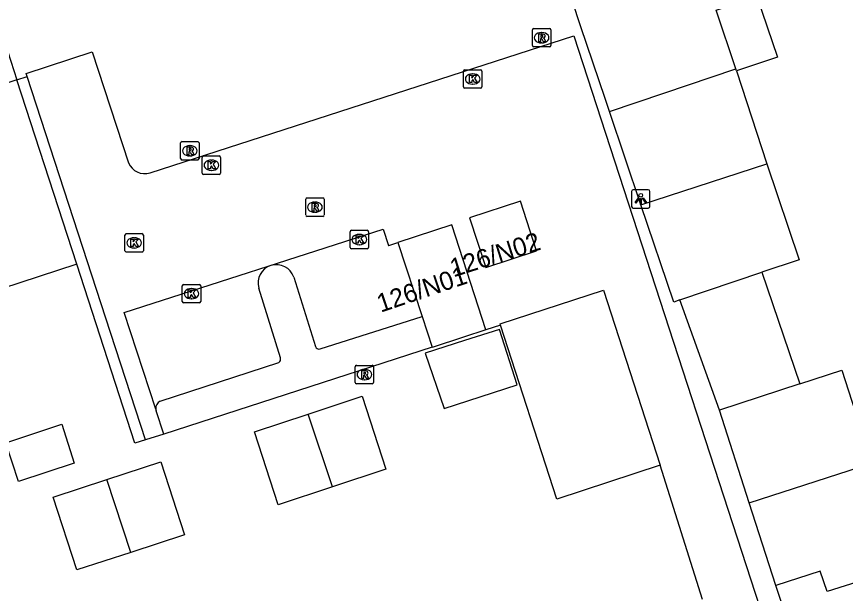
# Model space of a CAD drawing. Extents: x 158087 to 159494, y 382905 to 383981.
# Drawn here: x 159409.75 to 159454.81, y 383010.99 to 383042.35 of the extents above; entities that cross this region are included whole.
import ezdxf

# ---------------------------------------------------------------- set-up
doc = ezdxf.new("R2010")
doc.units = 0
for name, color, linetype in [('IMGEO_Groenvoorziening', 7, 'Continuous'), ('IMGEO_Kolk', 7, 'Continuous'), ('IMGEO_Lichtpunt', 7, 'Continuous'), ('IMGEO_Pand', 7, 'Continuous'), ('IMGEO_Pand_nummerreeks', 7, 'Continuous'), ('IMGEO_Parkeervlak_open', 7, 'Continuous'), ('IMGEO_Rijbaan_lokaal_open', 7, 'Continuous'), ('IMGEO_Rioolput', 7, 'Continuous'), ('IMGEO_Voetpad_open', 7, 'Continuous')]:
    doc.layers.add(name, color=color, linetype=linetype)

msp = doc.modelspace()

# ---------------------------------------------------------------- linework, layer by layer
at = {"layer": 'IMGEO_Groenvoorziening'}
for points in [[(159416.754, 383019.334), (159416.182, 383019.16), (159413.022, 383028.888)], [(159432.346, 383024.381), (159417.753, 383019.645)]]:
    msp.add_lwpolyline(points, dxfattribs=at)
at = {"layer": 'IMGEO_Kolk'}
for p, q in [((159434.052, 383038.529), (159434.052, 383039.381)), ((159434.127, 383039.455), (159434.979, 383039.455)), ((159435.053, 383039.381), (159435.053, 383038.529)), ((159434.54, 383039.235), (159434.565, 383039.235)), ((159434.979, 383038.455), (159434.127, 383038.455)), ((159434.563, 383038.675), (159434.538, 383038.675)), ((159419.847, 383033.843), (159419.847, 383034.695)), ((159419.922, 383034.769), (159420.774, 383034.769)), ((159420.335, 383034.549), (159420.36, 383034.549)), ((159420.848, 383034.695), (159420.848, 383033.843)), ((159420.358, 383033.989), (159420.333, 383033.989)), ((159420.774, 383033.769), (159419.922, 383033.769)), ((159415.645, 383029.622), (159415.645, 383030.474)), ((159415.72, 383030.548), (159416.572, 383030.548)), ((159416.133, 383030.328), (159416.158, 383030.328)), ((159416.646, 383030.474), (159416.646, 383029.622)), ((159427.886, 383029.803), (159427.886, 383030.655)), ((159427.961, 383030.729), (159428.813, 383030.729)), ((159428.374, 383030.509), (159428.399, 383030.509)), ((159428.887, 383030.655), (159428.887, 383029.803)), ((159428.397, 383029.949), (159428.372, 383029.949)), ((159416.572, 383029.548), (159415.72, 383029.548)), ((159416.156, 383029.768), (159416.131, 383029.768)), ((159428.813, 383029.729), (159427.961, 383029.729)), ((159418.763, 383026.86), (159418.763, 383027.712)), ((159418.838, 383027.786), (159419.69, 383027.786)), ((159419.764, 383027.712), (159419.764, 383026.86)), ((159419.251, 383027.566), (159419.276, 383027.566)), ((159419.69, 383026.786), (159418.838, 383026.786)), ((159419.274, 383027.006), (159419.249, 383027.006))]:
    msp.add_line(p, q, dxfattribs=at)
for points in [[(159434.052, 383038.529), (159434.052, 383039.381)], [(159434.127, 383039.455), (159434.979, 383039.455)], [(159435.053, 383039.381), (159435.053, 383038.529)], [(159434.373, 383039.155), (159434.496, 383039.155), (159434.496, 383039.004), (159434.626, 383039.155), (159434.79, 383039.155), (159434.644, 383039.004), (159434.797, 383038.755), (159434.645, 383038.755), (159434.56, 383038.919), (159434.496, 383038.852), (159434.496, 383038.755), (159434.373, 383038.755), (159434.373, 383039.155)], [(159434.979, 383038.455), (159434.127, 383038.455)], [(159419.847, 383033.843), (159419.847, 383034.695)], [(159419.922, 383034.769), (159420.774, 383034.769)], [(159420.168, 383034.469), (159420.291, 383034.469), (159420.291, 383034.318), (159420.421, 383034.469), (159420.585, 383034.469), (159420.439, 383034.318), (159420.592, 383034.069), (159420.44, 383034.069), (159420.355, 383034.233), (159420.291, 383034.166), (159420.291, 383034.069), (159420.168, 383034.069), (159420.168, 383034.469)], [(159420.848, 383034.695), (159420.848, 383033.843)], [(159420.774, 383033.769), (159419.922, 383033.769)], [(159415.645, 383029.622), (159415.645, 383030.474)], [(159415.72, 383030.548), (159416.572, 383030.548)], [(159416.646, 383030.474), (159416.646, 383029.622)], [(159427.886, 383029.803), (159427.886, 383030.655)], [(159427.961, 383030.729), (159428.813, 383030.729)], [(159428.207, 383030.429), (159428.33, 383030.429), (159428.33, 383030.278), (159428.46, 383030.429), (159428.624, 383030.429), (159428.478, 383030.278), (159428.631, 383030.029), (159428.479, 383030.029), (159428.394, 383030.193), (159428.33, 383030.126), (159428.33, 383030.029), (159428.207, 383030.029), (159428.207, 383030.429)], [(159428.887, 383030.655), (159428.887, 383029.803)], [(159415.966, 383030.248), (159416.089, 383030.248), (159416.089, 383030.097), (159416.219, 383030.248), (159416.383, 383030.248), (159416.237, 383030.097), (159416.39, 383029.848), (159416.238, 383029.848), (159416.153, 383030.012), (159416.089, 383029.945), (159416.089, 383029.848), (159415.966, 383029.848), (159415.966, 383030.248)], [(159416.572, 383029.548), (159415.72, 383029.548)], [(159428.813, 383029.729), (159427.961, 383029.729)], [(159418.763, 383026.86), (159418.763, 383027.712)], [(159418.838, 383027.786), (159419.69, 383027.786)], [(159419.764, 383027.712), (159419.764, 383026.86)], [(159419.084, 383027.486), (159419.207, 383027.486), (159419.207, 383027.335), (159419.337, 383027.486), (159419.501, 383027.486), (159419.355, 383027.335), (159419.508, 383027.086), (159419.356, 383027.086), (159419.271, 383027.25), (159419.207, 383027.183), (159419.207, 383027.086), (159419.084, 383027.086), (159419.084, 383027.486)], [(159419.69, 383026.786), (159418.838, 383026.786)]]:
    msp.add_lwpolyline(points, dxfattribs=at)
for centre, start, end in [((159434.129, 383039.379), 91.552, 178.448), ((159434.129, 383039.379), 91.552, 178.448), ((159434.977, 383039.379), 1.552, 88.448), ((159434.977, 383039.379), 1.552, 88.448), ((159434.129, 383038.531), 181.552, 268.448), ((159434.129, 383038.531), 181.552, 268.448), ((159434.977, 383038.531), 271.552, 358.448), ((159434.977, 383038.531), 271.552, 358.448), ((159419.924, 383034.693), 91.552, 178.448), ((159419.924, 383034.693), 91.552, 178.448), ((159420.772, 383034.693), 1.552, 88.448), ((159420.772, 383034.693), 1.552, 88.448), ((159419.924, 383033.845), 181.552, 268.448), ((159419.924, 383033.845), 181.552, 268.448), ((159420.772, 383033.845), 271.552, 358.448), ((159420.772, 383033.845), 271.552, 358.448), ((159415.722, 383030.472), 91.552, 178.448), ((159415.722, 383030.472), 91.552, 178.448), ((159416.57, 383030.472), 1.552, 88.448), ((159416.57, 383030.472), 1.552, 88.448), ((159427.963, 383030.653), 91.552, 178.448), ((159427.963, 383030.653), 91.552, 178.448), ((159428.811, 383030.653), 1.552, 88.448), ((159428.811, 383030.653), 1.552, 88.448), ((159415.722, 383029.624), 181.552, 268.448), ((159415.722, 383029.624), 181.552, 268.448), ((159416.57, 383029.624), 271.552, 358.448), ((159416.57, 383029.624), 271.552, 358.448), ((159427.963, 383029.805), 181.552, 268.448), ((159427.963, 383029.805), 181.552, 268.448), ((159428.811, 383029.805), 271.552, 358.448), ((159428.811, 383029.805), 271.552, 358.448), ((159418.84, 383027.71), 91.552, 178.448), ((159418.84, 383027.71), 91.552, 178.448), ((159419.688, 383027.71), 1.552, 88.448), ((159419.688, 383027.71), 1.552, 88.448), ((159418.84, 383026.862), 181.552, 268.448), ((159418.84, 383026.862), 181.552, 268.448), ((159419.688, 383026.862), 271.552, 358.448), ((159419.688, 383026.862), 271.552, 358.448)]:
    msp.add_arc(centre, 0.0765, start, end, dxfattribs=at)
for centre, major_axis, ratio, start_param, end_param in [((159434.539, 383038.955), (-0.387, 0.002), 0.722429, 4.712389, 7.853982), ((159434.564, 383038.955), (-0.39, 0.002), 0.717154, 1.570796, 4.712389), ((159420.334, 383034.269), (-0.387, 0.002), 0.722429, 4.712389, 7.853982), ((159420.359, 383034.269), (-0.39, 0.002), 0.717154, 1.570796, 4.712389), ((159416.132, 383030.048), (-0.387, 0.002), 0.722429, 4.712389, 7.853982), ((159416.157, 383030.048), (-0.39, 0.002), 0.717154, 1.570796, 4.712389), ((159428.373, 383030.229), (-0.387, 0.002), 0.722429, 4.712389, 7.853982), ((159428.398, 383030.229), (-0.39, 0.002), 0.717154, 1.570796, 4.712389), ((159419.25, 383027.286), (-0.387, 0.002), 0.722429, 4.712389, 7.853982), ((159419.275, 383027.286), (-0.39, 0.002), 0.717154, 1.570796, 4.712389)]:
    msp.add_ellipse(centre, major_axis=major_axis, ratio=ratio, start_param=start_param, end_param=end_param, dxfattribs=at)
at = {"layer": 'IMGEO_Lichtpunt'}
for p, q in [((159443.19, 383032.84), (159443.19, 383032.033)), ((159443.19, 383032.84), (159443.19, 383032.033)), ((159444.092, 383032.935), (159443.284, 383032.935)), ((159444.092, 383032.935), (159443.284, 383032.935)), ((159444.186, 383032.033), (159444.186, 383032.84)), ((159444.186, 383032.033), (159444.186, 383032.84)), ((159443.284, 383031.939), (159444.092, 383031.939)), ((159443.284, 383031.939), (159444.092, 383031.939))]:
    msp.add_line(p, q, dxfattribs=at)
for points in [[(159443.564, 383032.504), (159443.603, 383032.476), (159443.415, 383032.214), (159443.377, 383032.241), (159443.564, 383032.504)], [(159443.666, 383032.456), (159443.713, 383032.456), (159443.713, 383032.134), (159443.666, 383032.134), (159443.666, 383032.456)], [(159443.776, 383032.476), (159443.814, 383032.503), (159444.001, 383032.241), (159443.962, 383032.213), (159443.776, 383032.476)]]:
    msp.add_lwpolyline(points, dxfattribs=at)
msp.add_circle((159443.689, 383032.638), 0.0994, dxfattribs=at)
for centre, start, end in [((159443.284, 383032.84), 90, 180), ((159443.284, 383032.84), 90, 180), ((159444.092, 383032.84), 0, 90), ((159444.092, 383032.84), 0, 90), ((159443.284, 383032.033), 180, 270), ((159443.284, 383032.033), 180, 270), ((159444.092, 383032.033), 270, 0), ((159444.092, 383032.033), 270, 360)]:
    msp.add_arc(centre, 0.0946, start, end, dxfattribs=at)
at = {"layer": 'IMGEO_Pand'}
for points in [[(159448.856, 383039.499), (159447.779, 383042.699), (159450.001, 383043.448), (159451.113, 383040.147), (159448.89, 383039.398)], [(159441.989, 383037.186), (159444.946, 383038.182), (159448.856, 383039.499)], [(159448.89, 383039.398), (159448.856, 383039.499)], [(159448.89, 383039.398), (159450.539, 383034.348)], [(159409.765, 383038.915), (159403.6, 383036.901)], [(159413.022, 383028.888), (159409.765, 383038.915)], [(159443.696, 383032.12), (159441.989, 383037.186)], [(159443.696, 383032.12), (159450.539, 383034.348)], [(159450.539, 383034.348), (159452.297, 383029.13), (159450.266, 383028.446)], [(159434.385, 383031.409), (159435.269, 383028.705), (159438.028, 383029.607), (159437.145, 383032.311), (159434.385, 383031.409)], [(159445.817, 383026.947), (159445.477, 383026.832), (159443.696, 383032.12)], [(159435.271, 383025.321), (159433.408, 383031.022), (159430.488, 383030.068)], [(159430.488, 383030.068), (159431.801, 383026.049)], [(159413.022, 383028.888), (159406.861, 383026.882)], [(159445.817, 383026.947), (159450.266, 383028.446)], [(159450.266, 383028.446), (159452.327, 383022.38)], [(159436.062, 383025.577), (159436.042, 383025.639), (159441.665, 383027.481), (159444.74, 383017.962)], [(159447.967, 383020.949), (159445.817, 383026.947)], [(159431.801, 383026.049), (159432.346, 383024.381)], [(159431.973, 383024.049), (159433.001, 383021.051), (159436.971, 383022.328), (159436, 383025.345), (159434.11, 383024.737), (159431.973, 383024.049)], [(159444.74, 383017.962), (159439.117, 383016.12), (159436.062, 383025.577)], [(159435.271, 383025.321), (159434.049, 383024.922), (159432.351, 383024.367), (159432.346, 383024.381)], [(159452.327, 383022.38), (159454.618, 383023.132), (159456.255, 383018.066)], [(159452.327, 383022.38), (159447.967, 383020.949)], [(159425.615, 383020.739), (159428.541, 383021.709), (159429.822, 383017.74), (159426.925, 383016.784)], [(159449.587, 383015.921), (159447.967, 383020.949)], [(159426.925, 383016.784), (159423.972, 383015.81), (159422.688, 383019.769), (159425.615, 383020.739)], [(159426.925, 383016.784), (159425.615, 383020.739)], [(159409.85, 383017.086), (159409.169, 383019.176), (159412.209, 383020.19), (159412.885, 383018.08), (159409.85, 383017.086)], [(159414.664, 383017.184), (159417.592, 383018.143), (159418.891, 383014.171), (159415.963, 383013.22)], [(159449.587, 383015.921), (159456.255, 383018.066)], [(159415.963, 383013.22), (159413.029, 383012.267), (159411.736, 383016.224), (159414.664, 383017.184)], [(159415.963, 383013.22), (159414.664, 383017.184)], [(159451.037, 383011.42), (159449.587, 383015.921)], [(159458.073, 383012.44), (159453.831, 383011.098), (159453.439, 383012.212), (159451.037, 383011.42)], [(159454.175, 383001.458), (159451.541, 383009.899), (159451.037, 383011.42)]]:
    msp.add_lwpolyline(points, dxfattribs=at)
at = {"layer": 'IMGEO_Parkeervlak_open'}
for points in [[(159424.825, 383028.179), (159426.003, 383024.407)], [(159424.098, 383023.805), (159422.925, 383027.585)], [(159426.252, 383024.281), (159431.801, 383026.049)], [(159417.562, 383021.438), (159424.013, 383023.543)]]:
    msp.add_lwpolyline(points, dxfattribs=at)
for centre, radius, start, end in [((159423.879, 383027.869), 0.995, 18.1727, 196.5491), ((159426.201, 383024.49), 0.215, 202.7318, 283.5872), ((159423.857, 383023.739), 0.25, 308.6576, 15.3935), ((159417.758, 383021.043), 0.441, 116.4329, 183.4942)]:
    msp.add_arc(centre, radius, start, end, dxfattribs=at)
at = {"layer": 'IMGEO_Rijbaan_lokaal_open'}
for points in [[(159417.014, 383033.846), (159440.058, 383041.301), (159453.118, 383001.152)], [(159410.321, 383039.097), (159410.268, 383039.26), (159413.869, 383040.427), (159415.834, 383034.404)], [(159416.754, 383019.334), (159414.601, 383025.949), (159410.321, 383039.097)], [(159417.318, 383021.016), (159415.597, 383026.269), (159429.678, 383030.799), (159429.968, 383029.898), (159429.992, 383029.906), (159430.488, 383030.068)], [(159436.062, 383025.577), (159435.271, 383025.321)], [(159417.753, 383019.645), (159417.334, 383020.924)], [(159417.753, 383019.645), (159416.754, 383019.334)], [(159447.041, 383010.657), (159444.74, 383017.962)]]:
    msp.add_lwpolyline(points, dxfattribs=at)
for centre, radius, start, end in [((159416.735, 383034.783), 0.977, 202.7931, 286.5898), ((159417.826, 383021.057), 0.51, 184.612, 195.1196)]:
    msp.add_arc(centre, radius, start, end, dxfattribs=at)
at = {"layer": 'IMGEO_Rioolput'}
for p, q in [((159437.795, 383040.769), (159437.795, 383041.621)), ((159437.87, 383041.695), (159438.722, 383041.695)), ((159438.796, 383041.621), (159438.796, 383040.769)), ((159438.283, 383041.475), (159438.308, 383041.475)), ((159438.722, 383040.695), (159437.87, 383040.695)), ((159438.306, 383040.915), (159438.281, 383040.915)), ((159418.673, 383034.625), (159418.673, 383035.477)), ((159418.748, 383035.551), (159419.6, 383035.551)), ((159419.161, 383035.331), (159419.186, 383035.331)), ((159419.674, 383035.477), (159419.674, 383034.625)), ((159419.6, 383034.551), (159418.748, 383034.551)), ((159419.184, 383034.771), (159419.159, 383034.771)), ((159425.471, 383031.562), (159425.471, 383032.414)), ((159425.546, 383032.488), (159426.398, 383032.488)), ((159425.959, 383032.268), (159425.984, 383032.268)), ((159426.472, 383032.414), (159426.472, 383031.562)), ((159425.982, 383031.708), (159425.957, 383031.708)), ((159426.398, 383031.488), (159425.546, 383031.488)), ((159428.165, 383022.465), (159428.165, 383023.317)), ((159428.24, 383023.391), (159429.092, 383023.391)), ((159428.653, 383023.171), (159428.678, 383023.171)), ((159429.166, 383023.317), (159429.166, 383022.465)), ((159429.092, 383022.391), (159428.24, 383022.391)), ((159428.676, 383022.611), (159428.651, 383022.611))]:
    msp.add_line(p, q, dxfattribs=at)
for points in [[(159437.795, 383040.769), (159437.795, 383041.621)], [(159437.87, 383041.695), (159438.722, 383041.695)], [(159438.796, 383041.621), (159438.796, 383040.769)], [(159438.384, 383041.393), (159438.132, 383041.395), (159438.132, 383040.995)], [(159438.132, 383040.995), (159438.256, 383040.995), (159438.256, 383041.157), (159438.267, 383041.157)], [(159438.31, 383041.314), (159438.256, 383041.314), (159438.256, 383041.233)], [(159438.256, 383041.233), (159438.308, 383041.233)], [(159438.314, 383041.128), (159438.385, 383040.995), (159438.525, 383040.995), (159438.46, 383041.121)], [(159438.722, 383040.695), (159437.87, 383040.695)], [(159418.673, 383034.625), (159418.673, 383035.477)], [(159418.748, 383035.551), (159419.6, 383035.551)], [(159419.674, 383035.477), (159419.674, 383034.625)], [(159419.262, 383035.249), (159419.01, 383035.251), (159419.01, 383034.851)], [(159419.01, 383034.851), (159419.134, 383034.851), (159419.134, 383035.013), (159419.145, 383035.013)], [(159419.188, 383035.17), (159419.134, 383035.17), (159419.134, 383035.089)], [(159419.134, 383035.089), (159419.186, 383035.089)], [(159419.192, 383034.984), (159419.263, 383034.851), (159419.403, 383034.851), (159419.338, 383034.977)], [(159419.6, 383034.551), (159418.748, 383034.551)], [(159425.471, 383031.562), (159425.471, 383032.414)], [(159425.546, 383032.488), (159426.398, 383032.488)], [(159426.06, 383032.186), (159425.808, 383032.188), (159425.808, 383031.788)], [(159425.986, 383032.107), (159425.932, 383032.107), (159425.932, 383032.026)], [(159426.472, 383032.414), (159426.472, 383031.562)], [(159425.808, 383031.788), (159425.932, 383031.788), (159425.932, 383031.95), (159425.943, 383031.95)], [(159425.932, 383032.026), (159425.984, 383032.026)], [(159425.99, 383031.921), (159426.061, 383031.788), (159426.201, 383031.788), (159426.136, 383031.914)], [(159426.398, 383031.488), (159425.546, 383031.488)], [(159428.165, 383022.465), (159428.165, 383023.317)], [(159428.24, 383023.391), (159429.092, 383023.391)], [(159428.754, 383023.089), (159428.502, 383023.091), (159428.502, 383022.691)], [(159429.166, 383023.317), (159429.166, 383022.465)], [(159428.502, 383022.691), (159428.626, 383022.691), (159428.626, 383022.853), (159428.637, 383022.853)], [(159428.68, 383023.01), (159428.626, 383023.01), (159428.626, 383022.929)], [(159428.626, 383022.929), (159428.678, 383022.929)], [(159428.684, 383022.824), (159428.755, 383022.691), (159428.895, 383022.691), (159428.83, 383022.817)], [(159429.092, 383022.391), (159428.24, 383022.391)]]:
    msp.add_lwpolyline(points, dxfattribs=at)
for centre, radius, start, end in [((159437.872, 383041.619), 0.0765, 91.552, 178.448), ((159437.872, 383041.619), 0.0765, 91.552, 178.448), ((159438.72, 383041.619), 0.0765, 1.552, 88.448), ((159438.72, 383041.619), 0.0765, 1.552, 88.448), ((159438.266, 383041.104), 0.0533, 26.0293, 88.6989), ((159438.292, 383041.422), 0.19, 274.7715, 282.9687), ((159438.316, 383041.218), 0.0964, 77.0061, 93.1865), ((159438.33, 383041.275), 0.0378, 276.6634, 79.6772), ((159438.383, 383041.283), 0.109, 350.3612, 89.416), ((159438.381, 383041.283), 0.112, 277.5842, 350.9817), ((159438.365, 383041.068), 0.108, 29.5134, 73.7905), ((159437.872, 383040.771), 0.0765, 181.552, 268.448), ((159437.872, 383040.771), 0.0765, 181.552, 268.448), ((159438.72, 383040.771), 0.0765, 271.552, 358.448), ((159438.72, 383040.771), 0.0765, 271.552, 358.448), ((159418.75, 383035.475), 0.0765, 91.552, 178.448), ((159418.75, 383035.475), 0.0765, 91.552, 178.448), ((159419.598, 383035.475), 0.0765, 1.552, 88.448), ((159419.598, 383035.475), 0.0765, 1.552, 88.448), ((159419.144, 383034.96), 0.0533, 26.0293, 88.6989), ((159419.17, 383035.278), 0.19, 274.7715, 282.9687), ((159419.194, 383035.074), 0.0964, 77.0061, 93.1865), ((159419.208, 383035.131), 0.0378, 276.6634, 79.6772), ((159419.261, 383035.139), 0.109, 350.3612, 89.416), ((159419.259, 383035.139), 0.112, 277.5842, 350.9817), ((159419.243, 383034.924), 0.108, 29.5134, 73.7905), ((159418.75, 383034.627), 0.0765, 181.552, 268.448), ((159418.75, 383034.627), 0.0765, 181.552, 268.448), ((159419.598, 383034.627), 0.0765, 271.552, 358.448), ((159419.598, 383034.627), 0.0765, 271.552, 358.448), ((159425.548, 383032.412), 0.0765, 91.552, 178.448), ((159425.548, 383032.412), 0.0765, 91.552, 178.448), ((159425.992, 383032.011), 0.0964, 77.0061, 93.1865), ((159426.006, 383032.068), 0.0378, 276.6634, 79.6772), ((159426.059, 383032.076), 0.109, 350.3612, 89.416), ((159426.396, 383032.412), 0.0765, 1.552, 88.448), ((159426.396, 383032.412), 0.0765, 1.552, 88.448), ((159425.942, 383031.897), 0.0533, 26.0293, 88.6989), ((159425.968, 383032.215), 0.19, 274.7715, 282.9687), ((159426.057, 383032.076), 0.112, 277.5842, 350.9817), ((159426.041, 383031.861), 0.108, 29.5134, 73.7905), ((159425.548, 383031.564), 0.0765, 181.552, 268.448), ((159425.548, 383031.564), 0.0765, 181.552, 268.448), ((159426.396, 383031.564), 0.0765, 271.552, 358.448), ((159426.396, 383031.564), 0.0765, 271.552, 358.448), ((159428.242, 383023.315), 0.0765, 91.552, 178.448), ((159428.242, 383023.315), 0.0765, 91.552, 178.448), ((159428.753, 383022.979), 0.109, 350.3612, 89.416), ((159429.09, 383023.315), 0.0765, 1.552, 88.448), ((159429.09, 383023.315), 0.0765, 1.552, 88.448), ((159428.636, 383022.8), 0.0533, 26.0293, 88.6989), ((159428.662, 383023.118), 0.19, 274.7715, 282.9687), ((159428.686, 383022.914), 0.0964, 77.0061, 93.1865), ((159428.7, 383022.971), 0.0378, 276.6634, 79.6772), ((159428.751, 383022.979), 0.112, 277.5842, 350.9817), ((159428.735, 383022.764), 0.108, 29.5134, 73.7905), ((159428.242, 383022.467), 0.0765, 181.552, 268.448), ((159428.242, 383022.467), 0.0765, 181.552, 268.448), ((159429.09, 383022.467), 0.0765, 271.552, 358.448), ((159429.09, 383022.467), 0.0765, 271.552, 358.448)]:
    msp.add_arc(centre, radius, start, end, dxfattribs=at)
for centre, major_axis, ratio, start_param, end_param in [((159438.282, 383041.195), (-0.387, 0.002), 0.722429, 4.712389, 7.853982), ((159438.307, 383041.195), (-0.39, 0.002), 0.717154, 1.570796, 4.712389), ((159419.16, 383035.051), (-0.387, 0.002), 0.722429, 4.712389, 7.853982), ((159419.185, 383035.051), (-0.39, 0.002), 0.717154, 1.570796, 4.712389), ((159425.958, 383031.988), (-0.387, 0.002), 0.722429, 4.712389, 7.853982), ((159425.983, 383031.988), (-0.39, 0.002), 0.717154, 1.570796, 4.712389), ((159428.652, 383022.891), (-0.387, 0.002), 0.722429, 4.712389, 7.853982), ((159428.677, 383022.891), (-0.39, 0.002), 0.717154, 1.570796, 4.712389)]:
    msp.add_ellipse(centre, major_axis=major_axis, ratio=ratio, start_param=start_param, end_param=end_param, dxfattribs=at)
at = {"layer": 'IMGEO_Voetpad_open'}
for points in [[(159441.989, 383037.186), (159441.751, 383037.891), (159440.437, 383041.791), (159439.956, 383043.217), (159440.242, 383043.309)], [(159409.27, 383040.437), (159409.765, 383038.915)], [(159409.765, 383038.915), (159410.321, 383039.097)]]:
    msp.add_lwpolyline(points, dxfattribs=at)

# ---------------------------------------------------------------- texts
at = {"layer": 'IMGEO_Pand_nummerreeks'}
for s, rotation, p in [('126/N02', 17.6242, (159433.505, 383028.17)), ('126/N01', 18.6784, (159429.547, 383026.249))]:
    msp.add_text(s, height=1, rotation=rotation, dxfattribs=at).set_placement(p)

doc.saveas('drawing.dxf')
